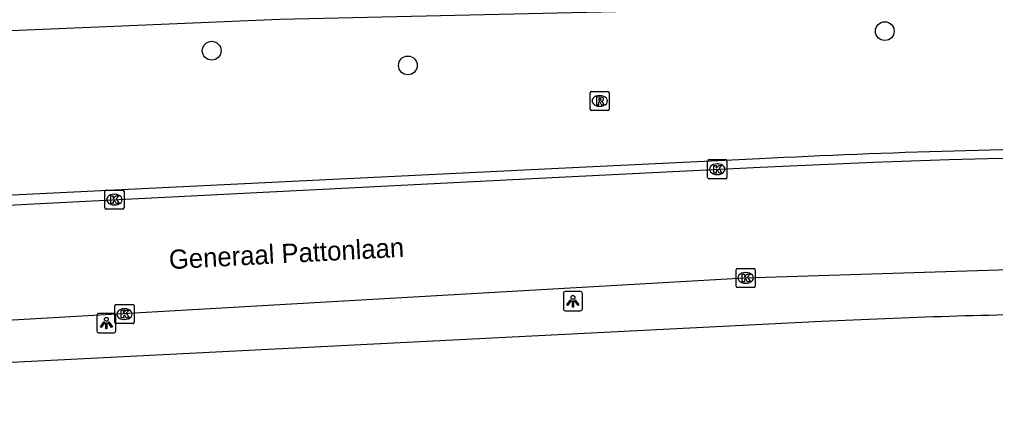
# Model space of a CAD drawing. Extents: x 161084 to 161928, y 385355 to 386522.
# Drawn here: x 161745.3 to 161796.2, y 385753.3 to 385774.5 of the extents above; entities that cross this region are included whole.
import ezdxf

# ---------------------------------------------------------------- set-up
doc = ezdxf.new("R2010")
doc.units = 0
for name, color, linetype in [('IMGEO_Berm_groen', 7, 'Continuous'), ('IMGEO_Boom', 7, 'Continuous'), ('IMGEO_Fietspad_gesloten', 7, 'Continuous'), ('IMGEO_Kolk', 7, 'Continuous'), ('IMGEO_Lichtpunt', 7, 'Continuous'), ('IMGEO_Openbare_ruimte_label', 7, 'Continuous'), ('IMGEO_Rioolput', 7, 'Continuous'), ('IMGEO_Voetpad_open', 7, 'Continuous')]:
    doc.layers.add(name, color=color, linetype=linetype)

msp = doc.modelspace()

# ---------------------------------------------------------------- linework, layer by layer
at = {"layer": 'IMGEO_Berm_groen'}
msp.add_lwpolyline([(161795.458, 385775.288), (161758.889, 385774.456), (161698.73, 385771.914)], dxfattribs=at)
at = {"layer": 'IMGEO_Boom'}
for centre in [(161790.419, 385773.845), (161755.346, 385772.824), (161765.568, 385772.057)]:
    msp.add_circle(centre, 0.489, dxfattribs=at)
at = {"layer": 'IMGEO_Fietspad_gesloten'}
for points in [[(161654.574, 385761.228), (161662.497, 385760.796), (161669.406, 385760.816), (161679.25, 385761.47), (161695.973, 385762.153), (161746.061, 385764.837), (161773.434, 385766.235), (161783.919, 385766.745), (161785.888, 385766.843), (161787.859, 385766.931), (161789.829, 385767.011), (161791.8, 385767.081), (161793.771, 385767.142), (161795.766, 385767.195), (161797.761, 385767.239), (161799.756, 385767.273), (161801.751, 385767.298), (161804.101, 385767.366), (161812.271, 385767.427), (161827.089, 385766.934), (161854.054, 385765.12), (161854.194, 385765.111), (161854.888, 385765.064)], [(161654.682, 385754.039), (161659.174, 385754.48), (161690.922, 385756.162), (161741.931, 385758.623), (161783.101, 385760.974), (161797.455, 385761.439), (161812.73, 385761.489), (161826.499, 385761.052), (161853.653, 385759.156), (161853.793, 385759.146), (161854.478, 385759.099)]]:
    msp.add_lwpolyline(points, dxfattribs=at)
at = {"layer": 'IMGEO_Kolk'}
for p, q in [((161781.189, 385766.219), (161781.189, 385767.071)), ((161781.264, 385767.145), (161782.116, 385767.145)), ((161781.677, 385766.925), (161781.702, 385766.925)), ((161782.19, 385767.071), (161782.19, 385766.219)), ((161781.7, 385766.365), (161781.675, 385766.365)), ((161782.116, 385766.145), (161781.264, 385766.145)), ((161749.776, 385764.632), (161749.776, 385765.484)), ((161749.851, 385765.558), (161750.703, 385765.558)), ((161750.264, 385765.338), (161750.289, 385765.338)), ((161750.777, 385765.484), (161750.777, 385764.632)), ((161750.703, 385764.558), (161749.851, 385764.558)), ((161750.287, 385764.778), (161750.262, 385764.778)), ((161782.668, 385760.548), (161782.668, 385761.4)), ((161782.743, 385761.474), (161783.595, 385761.474)), ((161783.669, 385761.4), (161783.669, 385760.548)), ((161783.156, 385761.254), (161783.181, 385761.254)), ((161783.595, 385760.474), (161782.743, 385760.474)), ((161783.179, 385760.694), (161783.154, 385760.694)), ((161750.302, 385758.664), (161750.302, 385759.516)), ((161750.377, 385759.59), (161751.229, 385759.59)), ((161750.79, 385759.37), (161750.815, 385759.37)), ((161751.303, 385759.516), (161751.303, 385758.664)), ((161750.813, 385758.81), (161750.788, 385758.81)), ((161751.229, 385758.59), (161750.377, 385758.59))]:
    msp.add_line(p, q, dxfattribs=at)
for points in [[(161781.189, 385766.219), (161781.189, 385767.071)], [(161781.264, 385767.145), (161782.116, 385767.145)], [(161782.19, 385767.071), (161782.19, 385766.219)], [(161781.51, 385766.845), (161781.633, 385766.845), (161781.633, 385766.694), (161781.763, 385766.845), (161781.927, 385766.845), (161781.781, 385766.694), (161781.934, 385766.445), (161781.782, 385766.445), (161781.697, 385766.609), (161781.633, 385766.542), (161781.633, 385766.445), (161781.51, 385766.445), (161781.51, 385766.845)], [(161782.116, 385766.145), (161781.264, 385766.145)], [(161749.776, 385764.632), (161749.776, 385765.484)], [(161749.851, 385765.558), (161750.703, 385765.558)], [(161750.777, 385765.484), (161750.777, 385764.632)], [(161750.097, 385765.258), (161750.22, 385765.258), (161750.22, 385765.107), (161750.35, 385765.258), (161750.514, 385765.258), (161750.368, 385765.107), (161750.521, 385764.858), (161750.369, 385764.858), (161750.284, 385765.022), (161750.22, 385764.955), (161750.22, 385764.858), (161750.097, 385764.858), (161750.097, 385765.258)], [(161750.703, 385764.558), (161749.851, 385764.558)], [(161782.668, 385760.548), (161782.668, 385761.4)], [(161782.743, 385761.474), (161783.595, 385761.474)], [(161783.669, 385761.4), (161783.669, 385760.548)], [(161782.989, 385761.174), (161783.112, 385761.174), (161783.112, 385761.023), (161783.242, 385761.174), (161783.406, 385761.174), (161783.26, 385761.023), (161783.413, 385760.774), (161783.261, 385760.774), (161783.176, 385760.938), (161783.112, 385760.871), (161783.112, 385760.774), (161782.989, 385760.774), (161782.989, 385761.174)], [(161783.595, 385760.474), (161782.743, 385760.474)], [(161750.302, 385758.664), (161750.302, 385759.516)], [(161750.377, 385759.59), (161751.229, 385759.59)], [(161750.623, 385759.29), (161750.746, 385759.29), (161750.746, 385759.139), (161750.876, 385759.29), (161751.04, 385759.29), (161750.894, 385759.139), (161751.047, 385758.89), (161750.895, 385758.89), (161750.81, 385759.054), (161750.746, 385758.987), (161750.746, 385758.89), (161750.623, 385758.89), (161750.623, 385759.29)], [(161751.303, 385759.516), (161751.303, 385758.664)], [(161751.229, 385758.59), (161750.377, 385758.59)]]:
    msp.add_lwpolyline(points, dxfattribs=at)
for centre, start, end in [((161781.266, 385767.069), 91.552, 178.448), ((161781.266, 385767.069), 91.552, 178.448), ((161782.114, 385767.069), 1.552, 88.448), ((161782.114, 385767.069), 1.552, 88.448), ((161781.266, 385766.221), 181.552, 268.448), ((161781.266, 385766.221), 181.552, 268.448), ((161782.114, 385766.221), 271.552, 358.448), ((161782.114, 385766.221), 271.552, 358.448), ((161749.853, 385765.482), 91.552, 178.448), ((161749.853, 385765.482), 91.552, 178.448), ((161750.701, 385765.482), 1.552, 88.448), ((161750.701, 385765.482), 1.552, 88.448), ((161749.853, 385764.634), 181.552, 268.448), ((161749.853, 385764.634), 181.552, 268.448), ((161750.701, 385764.634), 271.552, 358.448), ((161750.701, 385764.634), 271.552, 358.448), ((161782.745, 385761.398), 91.552, 178.448), ((161782.745, 385761.398), 91.552, 178.448), ((161783.593, 385761.398), 1.552, 88.448), ((161783.593, 385761.398), 1.552, 88.448), ((161782.745, 385760.55), 181.552, 268.448), ((161782.745, 385760.55), 181.552, 268.448), ((161783.593, 385760.55), 271.552, 358.448), ((161783.593, 385760.55), 271.552, 358.448), ((161750.379, 385759.514), 91.552, 178.448), ((161750.379, 385759.514), 91.552, 178.448), ((161751.227, 385759.514), 1.552, 88.448), ((161751.227, 385759.514), 1.552, 88.448), ((161750.379, 385758.666), 181.552, 268.448), ((161750.379, 385758.666), 181.552, 268.448), ((161751.227, 385758.666), 271.552, 358.448), ((161751.227, 385758.666), 271.552, 358.448)]:
    msp.add_arc(centre, 0.0765, start, end, dxfattribs=at)
for centre, major_axis, ratio, start_param, end_param in [((161781.676, 385766.645), (-0.387, 0.002), 0.722429, 4.712389, 7.853982), ((161781.701, 385766.645), (-0.39, 0.002), 0.717154, 1.570796, 4.712389), ((161750.263, 385765.058), (-0.387, 0.002), 0.722429, 4.712389, 7.853982), ((161750.288, 385765.058), (-0.39, 0.002), 0.717154, 1.570796, 4.712389), ((161783.155, 385760.974), (-0.387, 0.002), 0.722429, 4.712389, 7.853982), ((161783.18, 385760.974), (-0.39, 0.002), 0.717154, 1.570796, 4.712389), ((161750.789, 385759.09), (-0.387, 0.002), 0.722429, 4.712389, 7.853982), ((161750.814, 385759.09), (-0.39, 0.002), 0.717154, 1.570796, 4.712389)]:
    msp.add_ellipse(centre, major_axis=major_axis, ratio=ratio, start_param=start_param, end_param=end_param, dxfattribs=at)
at = {"layer": 'IMGEO_Lichtpunt'}
for p, q in [((161774.571, 385760.259), (161773.763, 385760.259)), ((161774.571, 385760.259), (161773.763, 385760.259)), ((161773.669, 385760.164), (161773.669, 385759.357)), ((161773.669, 385760.164), (161773.669, 385759.357)), ((161774.665, 385759.357), (161774.665, 385760.164)), ((161774.665, 385759.357), (161774.665, 385760.164)), ((161773.763, 385759.263), (161774.571, 385759.263)), ((161773.763, 385759.263), (161774.571, 385759.263)), ((161749.359, 385759.019), (161749.359, 385758.212)), ((161749.359, 385759.019), (161749.359, 385758.212)), ((161750.261, 385759.114), (161749.453, 385759.114)), ((161750.261, 385759.114), (161749.453, 385759.114)), ((161750.355, 385758.212), (161750.355, 385759.019)), ((161750.355, 385758.212), (161750.355, 385759.019)), ((161749.453, 385758.118), (161750.261, 385758.118)), ((161749.453, 385758.118), (161750.261, 385758.118))]:
    msp.add_line(p, q, dxfattribs=at)
for points in [[(161774.043, 385759.828), (161774.082, 385759.8), (161773.894, 385759.538), (161773.856, 385759.565), (161774.043, 385759.828)], [(161774.145, 385759.78), (161774.192, 385759.78), (161774.192, 385759.458), (161774.145, 385759.458), (161774.145, 385759.78)], [(161774.255, 385759.8), (161774.293, 385759.827), (161774.48, 385759.565), (161774.441, 385759.537), (161774.255, 385759.8)], [(161749.733, 385758.683), (161749.772, 385758.655), (161749.584, 385758.393), (161749.546, 385758.42), (161749.733, 385758.683)], [(161749.835, 385758.635), (161749.882, 385758.635), (161749.882, 385758.313), (161749.835, 385758.313), (161749.835, 385758.635)], [(161749.945, 385758.655), (161749.983, 385758.682), (161750.17, 385758.42), (161750.131, 385758.392), (161749.945, 385758.655)]]:
    msp.add_lwpolyline(points, dxfattribs=at)
for centre in [(161774.168, 385759.962), (161749.858, 385758.817)]:
    msp.add_circle(centre, 0.0994, dxfattribs=at)
for centre, start, end in [((161773.763, 385760.164), 90, 180), ((161773.763, 385760.164), 90, 180), ((161774.571, 385760.164), 0, 90), ((161774.571, 385760.164), 0, 90), ((161773.763, 385759.357), 180, 270), ((161773.763, 385759.357), 180, 270), ((161774.571, 385759.357), 270, 0), ((161774.571, 385759.357), 270, 360), ((161749.453, 385759.019), 90, 180), ((161749.453, 385759.019), 90, 180), ((161750.261, 385759.019), 0, 90), ((161750.261, 385759.019), 0, 90), ((161749.453, 385758.212), 180, 270), ((161749.453, 385758.212), 180, 270), ((161750.261, 385758.212), 270, 0), ((161750.261, 385758.212), 270, 360)]:
    msp.add_arc(centre, 0.0946, start, end, dxfattribs=at)
at = {"layer": 'IMGEO_Rioolput'}
for p, q in [((161775.064, 385769.777), (161775.064, 385770.629)), ((161775.139, 385770.703), (161775.991, 385770.703)), ((161775.552, 385770.483), (161775.577, 385770.483)), ((161776.065, 385770.629), (161776.065, 385769.777)), ((161775.575, 385769.923), (161775.55, 385769.923)), ((161775.991, 385769.703), (161775.139, 385769.703))]:
    msp.add_line(p, q, dxfattribs=at)
for points in [[(161775.064, 385769.777), (161775.064, 385770.629)], [(161775.139, 385770.703), (161775.991, 385770.703)], [(161776.065, 385770.629), (161776.065, 385769.777)], [(161775.653, 385770.401), (161775.401, 385770.403), (161775.401, 385770.003)], [(161775.401, 385770.003), (161775.525, 385770.003), (161775.525, 385770.165), (161775.536, 385770.165)], [(161775.579, 385770.322), (161775.525, 385770.322), (161775.525, 385770.241)], [(161775.525, 385770.241), (161775.577, 385770.241)], [(161775.583, 385770.136), (161775.654, 385770.003), (161775.794, 385770.003), (161775.729, 385770.129)], [(161775.991, 385769.703), (161775.139, 385769.703)]]:
    msp.add_lwpolyline(points, dxfattribs=at)
for centre, radius, start, end in [((161775.141, 385770.627), 0.0765, 91.552, 178.448), ((161775.141, 385770.627), 0.0765, 91.552, 178.448), ((161775.989, 385770.627), 0.0765, 1.552, 88.448), ((161775.989, 385770.627), 0.0765, 1.552, 88.448), ((161775.535, 385770.112), 0.0533, 26.0293, 88.6989), ((161775.561, 385770.43), 0.19, 274.7715, 282.9687), ((161775.585, 385770.226), 0.0964, 77.0061, 93.1865), ((161775.599, 385770.283), 0.0378, 276.6634, 79.6772), ((161775.652, 385770.291), 0.109, 350.3612, 89.416), ((161775.65, 385770.291), 0.112, 277.5842, 350.9817), ((161775.634, 385770.076), 0.108, 29.5134, 73.7905), ((161775.141, 385769.779), 0.0765, 181.552, 268.448), ((161775.141, 385769.779), 0.0765, 181.552, 268.448), ((161775.989, 385769.779), 0.0765, 271.552, 358.448), ((161775.989, 385769.779), 0.0765, 271.552, 358.448)]:
    msp.add_arc(centre, radius, start, end, dxfattribs=at)
for centre, major_axis, ratio, start_param, end_param in [((161775.551, 385770.203), (-0.387, 0.002), 0.722429, 4.712389, 7.853982), ((161775.576, 385770.203), (-0.39, 0.002), 0.717154, 1.570796, 4.712389)]:
    msp.add_ellipse(centre, major_axis=major_axis, ratio=ratio, start_param=start_param, end_param=end_param, dxfattribs=at)
at = {"layer": 'IMGEO_Voetpad_open'}
for points in [[(161783.896, 385767.184), (161773.412, 385766.674), (161743.517, 385765.221), (161699.112, 385762.887)], [(161787.116, 385758.697), (161665.327, 385752.531)]]:
    msp.add_lwpolyline(points, dxfattribs=at)
for centre, radius, start, end in [((161806.148, 385338.91), 428.852, 90.26758, 92.97423), ((161805.294, 385390.327), 368.818, 90.75746, 92.82505)]:
    msp.add_arc(centre, radius, start, end, dxfattribs=at)

# ---------------------------------------------------------------- texts
at = {"layer": 'IMGEO_Openbare_ruimte_label'}
msp.add_text('Generaal Pattonlaan', height=1, rotation=3.0369, dxfattribs=at).set_placement((161753.143, 385761.43))

doc.saveas('drawing.dxf')
